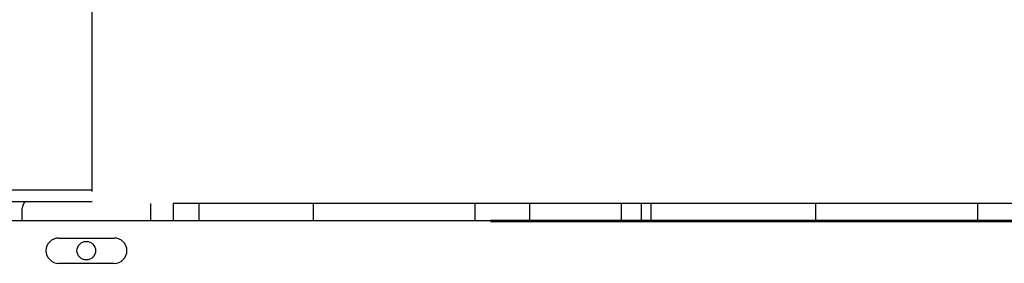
# Model space of a CAD drawing. Header units: inches. Extents: x 170 to 288, y 234 to 248.
# Tile 395 of 480: x 255.701 to 256.106, y 244.163 to 244.264. Entities that reach past the tile are written whole.
import ezdxf

# ---------------------------------------------------------------- set-up
doc = ezdxf.new("R2010")
doc.units = ezdxf.units.IN
doc.header["$LTSCALE"] = 0.25
doc.header["$MEASUREMENT"] = 0
doc.layers.add('ANNOTATIONS', color=1, linetype='Continuous')
doc.layers.add('STANDARD Z GUIDE MOTOR RH', color=7, linetype='Continuous')
doc.styles.add('ARIAL', font='arial.ttf', dxfattribs={"height": 0.09375})
doc.dimstyles.new('STANDARD$0', dxfattribs={"dimtxt": 0.09375, "dimasz": 0.09375, "dimexe": 0.03125, "dimexo": 0.046875, "dimgap": 0.09, "dimtad": 0, "dimtih": 1, "dimtoh": 1, "dimdec": 4, "dimzin": 0, "dimdsep": 46, "dimtxsty": 'ARIAL', "dimcen": 0.09, "dimadec": 0, "dimazin": 0, "dimtfac": 1, "dimtdec": 4, "dimtofl": 0, "dimtmove": 0, "dimatfit": 1, "dimfxl": 1, "dimtolj": 1, "dimtzin": 0, "dimarcsym": 0})

# ---------------------------------------------------------------- blocks, each defined once
blk = doc.blocks.new('*D47')
at = {"layer": 'ANNOTATIONS', "color": 0, "lineweight": -2, "transparency": 16777216}
for p, q in [((255.60565, 244.27486), (255.60565, 245.43378)), ((256.5119, 244.77894), (256.5119, 245.43378)), ((255.6994, 245.40253), (255.80562, 245.40253)), ((256.41815, 245.40253), (256.38626, 245.40253))]:
    blk.add_line(p, q, dxfattribs=at)
at = {"layer": 'ANNOTATIONS', "color": 0, "transparency": 16777216}
for points in [[(255.6994, 245.41815), (255.6994, 245.3869), (255.60565, 245.40253)], [(256.41815, 245.41815), (256.41815, 245.3869), (256.5119, 245.40253)]]:
    blk.add_solid(points, dxfattribs=at)
at = {"layer": 'defpoints', "color": 0, "transparency": 16777216}
for p in [(256.5119, 245.40253), (256.5119, 244.68519), (255.60565, 244.18111)]:
    blk.add_point(p, dxfattribs=at)
at = {"layer": 'ANNOTATIONS', "color": 0, "transparency": 16777216, "insert": (256.09594, 245.40253), "char_height": 0.09375, "attachment_point": 5, "style": 'ARIAL'}
blk.add_mtext('\\A1;27 1/2"', dxfattribs=at)

msp = doc.modelspace()

# ---------------------------------------------------------------- linework, layer by layer
at = {"layer": 'STANDARD Z GUIDE MOTOR RH'}
for p, q in [((255.73065, 244.19297), (255.73065, 245.19232)), ((255.73065, 244.19361), (251.48065, 244.19361)), ((255.73065, 244.18872), (251.48065, 244.18872)), ((255.70281, 244.18872), (255.70281, 244.1885)), ((255.75457, 244.18808), (255.75457, 244.18111)), ((255.89465, 244.18808), (255.76398, 244.18808)), ((255.7641, 244.18111), (255.7641, 244.18808)), ((255.77452, 244.18808), (255.77452, 244.18111)), ((255.8216, 244.18808), (255.8216, 244.18111)), ((255.88827, 244.18808), (255.88827, 244.18111)), ((256.18065, 244.18808), (255.89465, 244.18808)), ((255.91076, 244.18808), (255.91076, 244.18111)), ((255.94846, 244.18808), (255.94846, 244.18111)), ((255.95679, 244.18808), (255.95679, 244.18111)), ((255.96076, 244.18808), (255.96076, 244.18111)), ((256.02857, 244.18808), (256.02857, 244.18111)), ((256.09523, 244.18808), (256.09523, 244.18111)), ((255.7018, 244.18111), (255.7018, 244.18611)), ((255.57417, 244.18111), (255.89465, 244.18111)), ((256.17628, 244.18111), (255.89465, 244.18111)), ((255.89465, 244.18071), (256.18065, 244.18071)), ((255.7168, 244.17382), (255.73972, 244.17382)), ((255.73972, 244.1634), (255.7168, 244.1634))]:
    msp.add_line(p, q, dxfattribs=at)
msp.add_circle((255.72818, 244.16861), 0.00383, dxfattribs=at)
for centre, radius, start, end in [((255.70513, 244.18611), 0.00333, 128.3717, 180), ((255.7168, 244.16861), 0.00521, 90, 270), ((255.73972, 244.16861), 0.00521, 270, 90)]:
    msp.add_arc(centre, radius, start, end, dxfattribs=at)

# ---------------------------------------------------------------- dimensions: what is measured, and where the dimension line sits
at = {"layer": 'ANNOTATIONS'}
dim = msp.add_linear_dim(base=(256.5119, 245.40253), p1=(255.60565, 244.18111), p2=(256.5119, 244.68519), text='27 1/2"', dimstyle='STANDARD$0', override={"dimexo": 0.09375}, dxfattribs=at)
dim.commit()
dim.dimension.update_dxf_attribs({"geometry": '*D47', "text_midpoint": (256.09594, 245.40253), "dimtype": 160})

doc.saveas('drawing.dxf')
